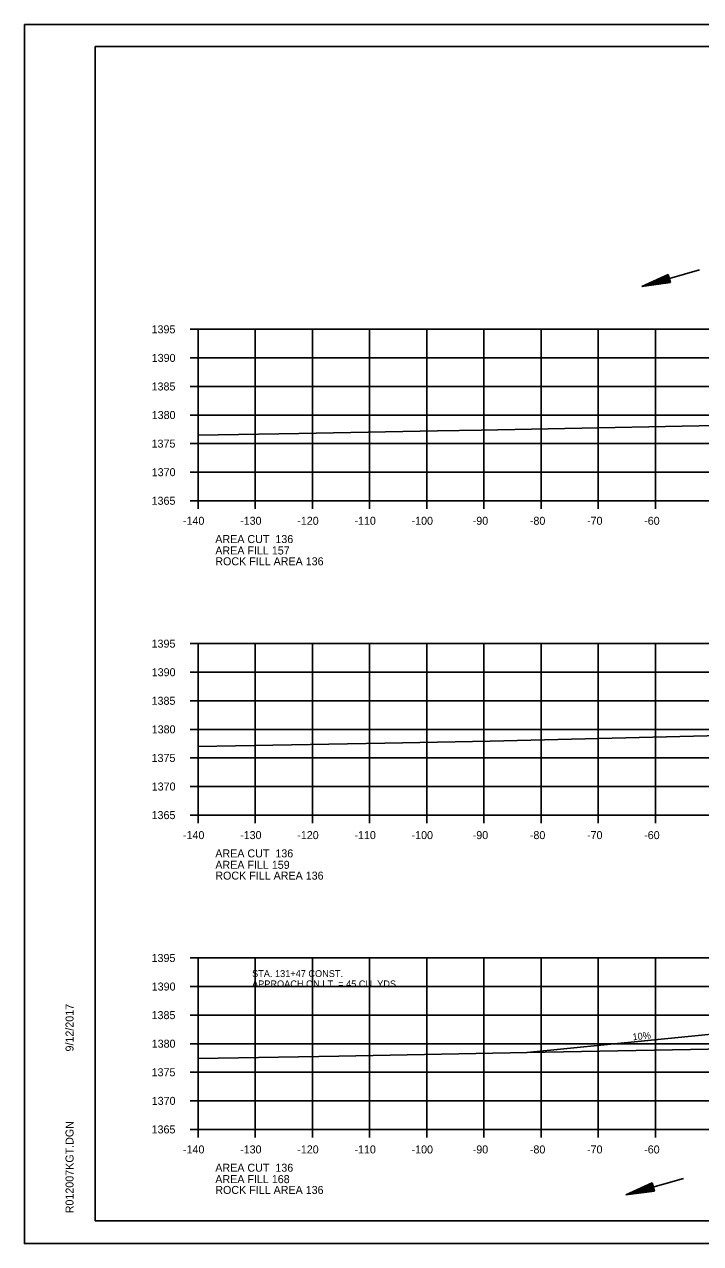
# Model space of a CAD drawing. Extents: x 1374311 to 1383814, y 384102 to 406278.
# Drawn here: x 1381458.2 to 1381576.6, y 387524.7 to 387738 of the extents above; entities that cross this region are included whole.
import ezdxf

# ---------------------------------------------------------------- set-up
doc = ezdxf.new("R2010")
doc.units = 0
for name, color, linetype in [('R_Axis', 7, 'Continuous'), ('R_Axis Annot', 7, 'Continuous'), ('R_Border', 7, 'Continuous'), ('R_Border Notes', 7, 'Continuous'), ('R_Draft', 7, 'Continuous'), ('R_Exist Surface', 7, 'Continuous'), ('R_Grid', 7, 'Continuous'), ('R_No Plot', 7, 'Continuous'), ('R_Water', 7, 'Continuous')]:
    doc.layers.add(name, color=color, linetype=linetype)

msp = doc.modelspace()

# ---------------------------------------------------------------- linework, layer by layer
at = {"layer": 'R_Axis'}
for p, q in [((1381487.26, 387684.65), (1381488.66, 387684.65)), ((1381488.66, 387654.65), (1381488.66, 387684.65)), ((1381487.26, 387679.65), (1381488.66, 387679.65)), ((1381487.26, 387674.65), (1381488.66, 387674.65)), ((1381487.26, 387669.65), (1381488.66, 387669.65)), ((1381487.26, 387664.65), (1381488.66, 387664.65)), ((1381487.26, 387659.65), (1381488.66, 387659.65)), ((1381487.26, 387654.65), (1381488.66, 387654.65)), ((1381488.66, 387654.65), (1381768.66, 387654.65)), ((1381488.66, 387653.25), (1381488.66, 387654.65)), ((1381498.66, 387653.25), (1381498.66, 387654.65)), ((1381508.66, 387653.25), (1381508.66, 387654.65)), ((1381518.66, 387653.25), (1381518.66, 387654.65)), ((1381528.66, 387653.25), (1381528.66, 387654.65)), ((1381538.66, 387653.25), (1381538.66, 387654.65)), ((1381548.66, 387653.25), (1381548.66, 387654.65)), ((1381558.66, 387653.25), (1381558.66, 387654.65)), ((1381568.66, 387653.25), (1381568.66, 387654.65)), ((1381487.26, 387629.65), (1381488.66, 387629.65)), ((1381488.66, 387599.65), (1381488.66, 387629.65)), ((1381487.26, 387624.65), (1381488.66, 387624.65)), ((1381487.26, 387619.65), (1381488.66, 387619.65)), ((1381487.26, 387614.65), (1381488.66, 387614.65)), ((1381487.26, 387609.65), (1381488.66, 387609.65)), ((1381487.26, 387604.65), (1381488.66, 387604.65)), ((1381487.26, 387599.65), (1381488.66, 387599.65)), ((1381488.66, 387599.65), (1381768.66, 387599.65)), ((1381488.66, 387598.25), (1381488.66, 387599.65)), ((1381498.66, 387598.25), (1381498.66, 387599.65)), ((1381508.66, 387598.25), (1381508.66, 387599.65)), ((1381518.66, 387598.25), (1381518.66, 387599.65)), ((1381528.66, 387598.25), (1381528.66, 387599.65)), ((1381538.66, 387598.25), (1381538.66, 387599.65)), ((1381548.66, 387598.25), (1381548.66, 387599.65)), ((1381558.66, 387598.25), (1381558.66, 387599.65)), ((1381568.66, 387598.25), (1381568.66, 387599.65)), ((1381487.26, 387574.65), (1381488.66, 387574.65)), ((1381488.66, 387544.65), (1381488.66, 387574.65)), ((1381487.26, 387569.65), (1381488.66, 387569.65)), ((1381487.26, 387564.65), (1381488.66, 387564.65)), ((1381487.26, 387559.65), (1381488.66, 387559.65)), ((1381487.26, 387554.65), (1381488.66, 387554.65)), ((1381487.26, 387549.65), (1381488.66, 387549.65)), ((1381487.26, 387544.65), (1381488.66, 387544.65)), ((1381488.66, 387544.65), (1381768.66, 387544.65)), ((1381488.66, 387543.25), (1381488.66, 387544.65)), ((1381498.66, 387543.25), (1381498.66, 387544.65)), ((1381508.66, 387543.25), (1381508.66, 387544.65)), ((1381518.66, 387543.25), (1381518.66, 387544.65)), ((1381528.66, 387543.25), (1381528.66, 387544.65)), ((1381538.66, 387543.25), (1381538.66, 387544.65)), ((1381548.66, 387543.25), (1381548.66, 387544.65)), ((1381558.66, 387543.25), (1381558.66, 387544.65)), ((1381568.66, 387543.25), (1381568.66, 387544.65))]:
    msp.add_line(p, q, dxfattribs=at)
at = {"layer": 'R_Border'}
for p, q in [((1381470.66, 387734.11), (1381786.84, 387734.11)), ((1381470.66, 387528.65), (1381470.66, 387734.11)), ((1381470.66, 387528.65), (1381470.66, 387528.65)), ((1381786.84, 387528.65), (1381470.66, 387528.65))]:
    msp.add_line(p, q, dxfattribs=at)
at = {"layer": 'R_Draft'}
for p, q in [((1381570.87, 387694.27), (1381566.27, 387692.17)), ((1381570.87, 387694.27), (1381571.29, 387692.83)), ((1381571.29, 387692.83), (1381566.27, 387692.17)), ((1381570.91, 387694.15), (1381567.08, 387692.4)), ((1381571.25, 387692.95), (1381567.08, 387692.4)), ((1381570.94, 387694.03), (1381567.9, 387692.64)), ((1381571.22, 387693.07), (1381567.9, 387692.64)), ((1381570.98, 387693.91), (1381568.7, 387692.87)), ((1381571.18, 387693.19), (1381568.7, 387692.87)), ((1381571.01, 387693.79), (1381569.52, 387693.1)), ((1381571.15, 387693.32), (1381569.52, 387693.1)), ((1381571.05, 387693.67), (1381570.32, 387693.33)), ((1381571.11, 387693.44), (1381570.32, 387693.33)), ((1381583.13, 387561.8), (1381546.15, 387558.1)), ((1381568.08, 387535.28), (1381563.48, 387533.18)), ((1381568.11, 387535.16), (1381564.28, 387533.41)), ((1381568.15, 387535.04), (1381565.11, 387533.65)), ((1381568.18, 387534.92), (1381565.91, 387533.88)), ((1381568.39, 387534.2), (1381565.91, 387533.88)), ((1381568.22, 387534.8), (1381566.72, 387534.11)), ((1381568.35, 387534.33), (1381566.72, 387534.11)), ((1381568.25, 387534.68), (1381567.53, 387534.34)), ((1381568.32, 387534.45), (1381567.53, 387534.34)), ((1381568.08, 387535.28), (1381568.49, 387533.84)), ((1381568.49, 387533.84), (1381563.48, 387533.18)), ((1381568.46, 387533.96), (1381564.28, 387533.41)), ((1381568.42, 387534.08), (1381565.11, 387533.65))]:
    msp.add_line(p, q, dxfattribs=at)
at = {"layer": 'R_Exist Surface'}
for points in [[(1381488.66, 387666.13), (1381506.3, 387666.44), (1381530.53, 387666.87), (1381538.17, 387667.03), (1381590.98, 387668.07), (1381592.24, 387668.09), (1381597.49, 387668.18), (1381633.95, 387668.78), (1381643.14, 387668.95), (1381668.01, 387669.66), (1381681.43, 387670.04), (1381682.42, 387669.94), (1381691.13, 387668.81), (1381692.64, 387669.01), (1381702.18, 387670.36), (1381703.56, 387670.36), (1381729, 387670.72), (1381742.02, 387670.97), (1381749.29, 387671.28), (1381759.83, 387671.4), (1381763.64, 387671.4), (1381768.66, 387671.46)], [(1381488.66, 387611.64), (1381521.33, 387612.21), (1381539.74, 387612.6), (1381582.47, 387613.63)], [(1381488.66, 387557.08), (1381513.26, 387557.47), (1381546.22, 387558.1), (1381574.82, 387558.64), (1381599.05, 387559.13), (1381624.19, 387559.59), (1381631.87, 387559.79), (1381659.48, 387560.46), (1381663.45, 387559.94), (1381667.65, 387559.29), (1381676.33, 387560.64), (1381678.43, 387560.97), (1381691.79, 387561.05), (1381698.7, 387561.25), (1381727.91, 387561.83), (1381732.96, 387561.84), (1381741.72, 387562.06), (1381747.39, 387562.07), (1381755.65, 387562.27), (1381760.86, 387562.57), (1381768.63, 387562.76), (1381768.66, 387562.76)]]:
    msp.add_lwpolyline(points, dxfattribs=at)
at = {"layer": 'R_Grid'}
for p, q in [((1381488.66, 387684.65), (1381768.66, 387684.65)), ((1381488.66, 387654.65), (1381488.66, 387684.65)), ((1381498.66, 387654.65), (1381498.66, 387684.65)), ((1381508.66, 387654.65), (1381508.66, 387684.65)), ((1381518.66, 387654.65), (1381518.66, 387684.65)), ((1381528.66, 387654.65), (1381528.66, 387684.65)), ((1381538.66, 387654.65), (1381538.66, 387684.65)), ((1381548.66, 387654.65), (1381548.66, 387684.65)), ((1381558.66, 387654.65), (1381558.66, 387684.65)), ((1381568.66, 387654.65), (1381568.66, 387684.65)), ((1381488.66, 387679.65), (1381768.66, 387679.65)), ((1381488.66, 387674.65), (1381768.66, 387674.65)), ((1381488.66, 387669.65), (1381768.66, 387669.65)), ((1381488.66, 387664.65), (1381768.66, 387664.65)), ((1381488.66, 387659.65), (1381768.66, 387659.65)), ((1381488.66, 387654.65), (1381768.66, 387654.65)), ((1381488.66, 387629.65), (1381768.66, 387629.65)), ((1381488.66, 387599.65), (1381488.66, 387629.65)), ((1381498.66, 387599.65), (1381498.66, 387629.65)), ((1381508.66, 387599.65), (1381508.66, 387629.65)), ((1381518.66, 387599.65), (1381518.66, 387629.65)), ((1381528.66, 387599.65), (1381528.66, 387629.65)), ((1381538.66, 387599.65), (1381538.66, 387629.65)), ((1381548.66, 387599.65), (1381548.66, 387629.65)), ((1381558.66, 387599.65), (1381558.66, 387629.65)), ((1381568.66, 387599.65), (1381568.66, 387629.65)), ((1381488.66, 387624.65), (1381768.66, 387624.65)), ((1381488.66, 387619.65), (1381768.66, 387619.65)), ((1381488.66, 387614.65), (1381768.66, 387614.65)), ((1381488.66, 387609.65), (1381768.66, 387609.65)), ((1381488.66, 387604.65), (1381768.66, 387604.65)), ((1381488.66, 387599.65), (1381768.66, 387599.65)), ((1381488.66, 387574.65), (1381768.66, 387574.65)), ((1381488.66, 387544.65), (1381488.66, 387574.65)), ((1381498.66, 387544.65), (1381498.66, 387574.65)), ((1381508.66, 387544.65), (1381508.66, 387574.65)), ((1381518.66, 387544.65), (1381518.66, 387574.65)), ((1381528.66, 387544.65), (1381528.66, 387574.65)), ((1381538.66, 387544.65), (1381538.66, 387574.65)), ((1381548.66, 387544.65), (1381548.66, 387574.65)), ((1381558.66, 387544.65), (1381558.66, 387574.65)), ((1381568.66, 387544.65), (1381568.66, 387574.65)), ((1381488.66, 387569.65), (1381768.66, 387569.65)), ((1381488.66, 387564.65), (1381768.66, 387564.65)), ((1381488.66, 387559.65), (1381768.66, 387559.65)), ((1381488.66, 387554.65), (1381768.66, 387554.65)), ((1381488.66, 387549.65), (1381768.66, 387549.65)), ((1381488.66, 387544.65), (1381768.66, 387544.65))]:
    msp.add_line(p, q, dxfattribs=at)
at = {"layer": 'R_No Plot'}
for p, q in [((1381458.26, 387738.01), (1381791.59, 387738.01)), ((1381458.26, 387524.67), (1381791.59, 387524.67))]:
    msp.add_line(p, q, dxfattribs=at)
for points in [[(1381458.25, 387738.01), (1381791.59, 387738.01), (1381791.59, 387524.67), (1381458.25, 387524.67)], [(1381704.58, 387734.11), (1381704.58, 387724.23), (1381740.31, 387724.23), (1381740.31, 387721.31), (1381763.51, 387721.31), (1381763.51, 387698.1), (1381786.84, 387698.1), (1381786.84, 387528.65), (1381470.66, 387528.65), (1381470.66, 387734.11)]]:
    msp.add_lwpolyline(points, close=True, dxfattribs=at)
at = {"layer": 'R_Water'}
for p, q in [((1381576.37, 387695.07), (1381566.27, 387692.17)), ((1381573.58, 387536.08), (1381563.48, 387533.18))]:
    msp.add_line(p, q, dxfattribs=at)

# ---------------------------------------------------------------- texts
at = {"layer": 'R_Axis Annot'}
for s, p in [('1395', (1381480.51, 387683.95)), ('1390', (1381480.53, 387678.95)), ('1385', (1381480.51, 387673.95)), ('1380', (1381480.53, 387668.95)), ('1375', (1381480.51, 387663.95)), ('1370', (1381480.53, 387658.95)), ('1365', (1381480.51, 387653.95)), ('-140', (1381486, 387650.45)), ('-130', (1381496, 387650.45)), ('-120', (1381506, 387650.45)), ('-110', (1381516, 387650.45)), ('-100', (1381526, 387650.45)), ('-90', (1381536.7, 387650.45)), ('-80', (1381546.7, 387650.45)), ('-70', (1381556.7, 387650.45)), ('-60', (1381566.7, 387650.45)), ('AREA CUT  136', (1381491.66, 387647.25)), ('AREA FILL 157', (1381491.66, 387645.25)), ('ROCK FILL AREA 136', (1381491.66, 387643.36)), ('1395', (1381480.51, 387628.95)), ('1390', (1381480.53, 387623.95)), ('1385', (1381480.51, 387618.95)), ('1380', (1381480.53, 387613.95)), ('1375', (1381480.51, 387608.95)), ('1370', (1381480.53, 387603.95)), ('1365', (1381480.51, 387598.95)), ('-140', (1381486, 387595.45)), ('-130', (1381496, 387595.45)), ('-120', (1381506, 387595.45)), ('-110', (1381516, 387595.45)), ('-100', (1381526, 387595.45)), ('-90', (1381536.7, 387595.45)), ('-80', (1381546.7, 387595.45)), ('-70', (1381556.7, 387595.45)), ('-60', (1381566.7, 387595.45)), ('AREA CUT  136', (1381491.66, 387592.25)), ('AREA FILL 159', (1381491.66, 387590.25)), ('ROCK FILL AREA 136', (1381491.66, 387588.36)), ('1395', (1381480.51, 387573.95)), ('1390', (1381480.53, 387568.95)), ('1385', (1381480.51, 387563.95)), ('1380', (1381480.53, 387558.95)), ('1375', (1381480.51, 387553.95)), ('1370', (1381480.53, 387548.95)), ('1365', (1381480.51, 387543.95)), ('-140', (1381486, 387540.45)), ('-130', (1381496, 387540.45)), ('-120', (1381506, 387540.45)), ('-110', (1381516, 387540.45)), ('-100', (1381526, 387540.45)), ('-90', (1381536.7, 387540.45)), ('-80', (1381546.7, 387540.45)), ('-70', (1381556.7, 387540.45)), ('-60', (1381566.7, 387540.45)), ('AREA CUT  136', (1381491.66, 387537.25)), ('AREA FILL 168', (1381491.66, 387535.25)), ('ROCK FILL AREA 136', (1381491.66, 387533.36))]:
    msp.add_text(s, height=1.4, dxfattribs=at).set_placement(p)
at = {"layer": 'R_Border'}
for s, p in [('9/12/2017', (1381466.85, 387558.29)), ('R012007KGT.DGN', (1381466.85, 387529.98))]:
    msp.add_text(s, height=1.4, rotation=90, dxfattribs=at).set_placement(p)
at = {"layer": 'R_Border Notes'}
for s, p in [('APPROACH ON LT. = 45 CU. YDS.', (1381498.09, 387569.52)), ('STA. 131+47 CONST.', (1381498.09, 387571.32))]:
    msp.add_text(s, height=1.2, dxfattribs=at).set_placement(p)
at = {"layer": 'R_Draft'}
msp.add_text('10%', height=1.2, rotation=5.7106, dxfattribs=at).set_placement((1381564.72, 387560.23))

doc.saveas('drawing.dxf')
